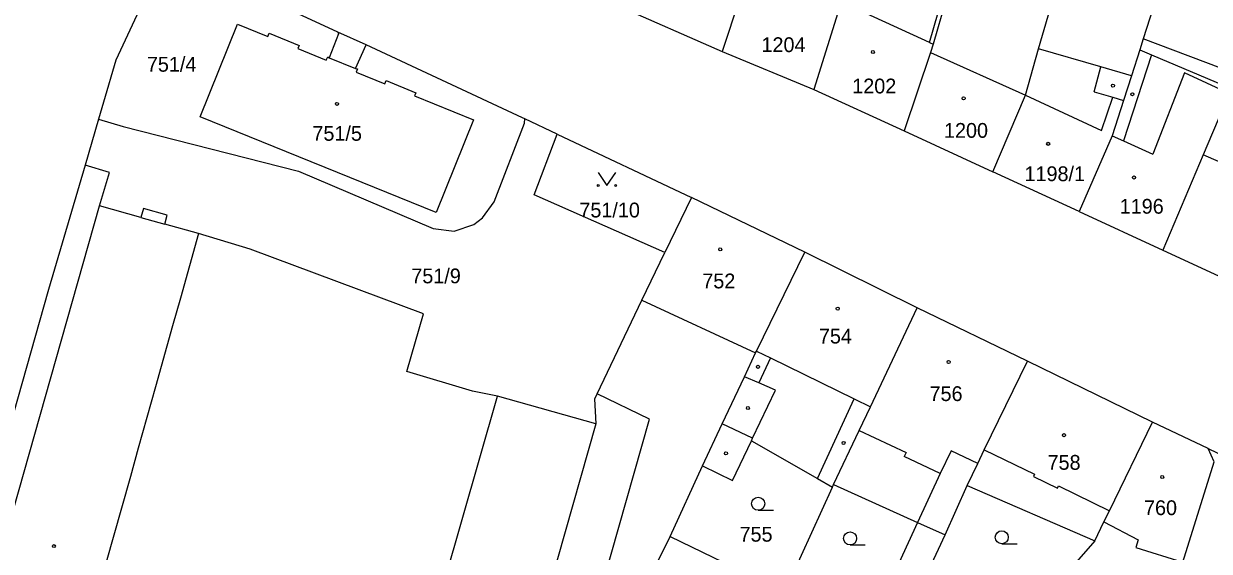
# Model space of a CAD drawing. Extents: x -733394 to -722299, y -1082822 to -1075049.
# Drawn here: x -727940.8 to -727804.6, y -1079261.8 to -1079201.2 of the extents above; entities that cross this region are included whole.
import ezdxf

# ---------------------------------------------------------------- set-up
doc = ezdxf.new("R2010")
doc.units = 0
for name, color, linetype in [('Hranice parcel', 7, 'Continuous'), ('Parcelní čísla', 7, 'Continuous'), ('Vnitřní kresba', 7, 'Continuous'), ('Značky budov', 7, 'Continuous'), ('Značky kultur', 7, 'Continuous')]:
    doc.layers.add(name, color=color, linetype=linetype)

msp = doc.modelspace()

# ---------------------------------------------------------------- linework, layer by layer
at = {"layer": 'Hranice parcel'}
for p, q in [((-727808.63, -1079191.8), (-727812.16, -1079202.88)), ((-727872.78, -1079199), (-727860.56, -1079204.35)), ((-727801.4, -1079206.97), (-727812.16, -1079202.88)), ((-727860.56, -1079204.35), (-727850.03, -1079208.73)), ((-727850.03, -1079208.73), (-727839.65, -1079213.45)), ((-727932.19, -1079212.12), (-727933.74, -1079217.4)), ((-727879.51, -1079213.85), (-727883.22, -1079212.1)), ((-727839.65, -1079213.45), (-727829.46, -1079218.17)), ((-727879.51, -1079213.85), (-727864.07, -1079221.14)), ((-727819.53, -1079222.72), (-727829.46, -1079218.17)), ((-727864.07, -1079221.14), (-727867.12, -1079227.44)), ((-727851.06, -1079227.4), (-727864.07, -1079221.14)), ((-727819.53, -1079222.72), (-727809.91, -1079227.19)), ((-727809.91, -1079227.19), (-727799.02, -1079232.23)), ((-727838.13, -1079233.79), (-727851.06, -1079227.4)), ((-727825.46, -1079239.93), (-727838.13, -1079233.79)), ((-727811.09, -1079246.94), (-727825.46, -1079239.93)), ((-727875.06, -1079247.14), (-727886.35, -1079243.97)), ((-727804.69, -1079249.96), (-727811.09, -1079246.94)), ((-727804.69, -1079249.96), (-727789, -1079257.68)), ((-727866.53, -1079260.08), (-727862.82, -1079251.98)), ((-727853.37, -1079266.43), (-727847.88, -1079254.4)), ((-727847.88, -1079254.4), (-727847.76, -1079254.13)), ((-727832.41, -1079254.24), (-727817.72, -1079260.59)), ((-727866.53, -1079260.08), (-727853.37, -1079266.43)), ((-727817.72, -1079260.59), (-727823.56, -1079267.19))]:
    msp.add_line(p, q, dxfattribs=at)
for points in [[(-727852.51, -1079179.22), (-727854.16, -1079184.27), (-727855.27, -1079188), (-727856.59, -1079192.4), (-727860.56, -1079204.35)], [(-727843.2, -1079188.64), (-727843.88, -1079190.68), (-727846.86, -1079198.67), (-727850.03, -1079208.73)], [(-727832.18, -1079189.21), (-727834.9, -1079198.59), (-727836.32, -1079203.5), (-727836.6, -1079204.46), (-727839.65, -1079213.45)], [(-727824.22, -1079204.04), (-727821.53, -1079194.84), (-727820.68, -1079191.97)], [(-727914.72, -1079197.44), (-727920, -1079196.4), (-727924.29, -1079197.56), (-727927.79, -1079200.19), (-727930.2, -1079205.36), (-727931.62, -1079210.19), (-727932.19, -1079212.12)], [(-727883.22, -1079212.1), (-727883.48, -1079211.98), (-727901.45, -1079203.58), (-727904.69, -1079202.13), (-727914.72, -1079197.44)], [(-727920.52, -1079211.87), (-727916.22, -1079201.22), (-727912.74, -1079202.63), (-727912.59, -1079202.26), (-727909.15, -1079203.65), (-727909.3, -1079204.02), (-727906.05, -1079205.34), (-727905.86, -1079204.98), (-727905.68, -1079205.09), (-727902.67, -1079206.3), (-727902.46, -1079206.36), (-727902.61, -1079206.73), (-727899.31, -1079208.07), (-727899.16, -1079207.7), (-727895.73, -1079209.09), (-727895.88, -1079209.46), (-727889.1, -1079212.21), (-727893.41, -1079222.87), (-727920.52, -1079211.87)], [(-727829.46, -1079218.17), (-727825.69, -1079209.36), (-727824.22, -1079204.04)], [(-727813.52, -1079207.15), (-727817.03, -1079206.1), (-727824.22, -1079204.04)], [(-727812.16, -1079202.88), (-727812.57, -1079204.17), (-727813.52, -1079207.15)], [(-727813.52, -1079207.15), (-727814.42, -1079209.97), (-727815.72, -1079214.05), (-727819.53, -1079222.72)], [(-727801.4, -1079206.97), (-727802.07, -1079208.62), (-727802.3, -1079209.19), (-727803.03, -1079210.92), (-727805.27, -1079216.21), (-727809.91, -1079227.19)], [(-727932.19, -1079212.12), (-727929.35, -1079212.97), (-727909.22, -1079218.11), (-727893.76, -1079224.71), (-727891.34, -1079224.98), (-727889.08, -1079224.22), (-727888.08, -1079223.45), (-727886.75, -1079221.61), (-727883.26, -1079212.57), (-727883.22, -1079212.1)], [(-727867.12, -1079227.44), (-727882.16, -1079220.81), (-727879.51, -1079213.85)], [(-727933.74, -1079217.4), (-727937.94, -1079231.7), (-727942.01, -1079246.06), (-727946.92, -1079263.36), (-727952.9, -1079284.45), (-727957.39, -1079300.29)], [(-727932.09, -1079222.07), (-727930.94, -1079218.24), (-727933.74, -1079217.4)], [(-727920.69, -1079225.28), (-727922.78, -1079232.7), (-727923.68, -1079235.89), (-727925.65, -1079242.89), (-727927.63, -1079249.95), (-727928.54, -1079253.18), (-727930.52, -1079260.21), (-727932.53, -1079267.37), (-727933.44, -1079270.6), (-727935.42, -1079277.63), (-727938.42, -1079288.29), (-727939.33, -1079291.51), (-727942.41, -1079302.46), (-727953.94, -1079299.17), (-727946.91, -1079274.37), (-727944.93, -1079267.38), (-727941.98, -1079256.97), (-727937.08, -1079239.66), (-727932.09, -1079222.07)], [(-727920.69, -1079225.28), (-727924.59, -1079224.18), (-727924.3, -1079223.15), (-727927.04, -1079222.38), (-727927.33, -1079223.41), (-727932.09, -1079222.07)], [(-727886.35, -1079243.97), (-727889.22, -1079243.39), (-727896.76, -1079241.13), (-727894.87, -1079234.5), (-727914.78, -1079227.05), (-727920.69, -1079225.28)], [(-727874.92, -1079243.71), (-727869.76, -1079232.91), (-727867.12, -1079227.44)], [(-727862.82, -1079251.98), (-727860.55, -1079247.15), (-727857.99, -1079241.72), (-727856.7, -1079238.98), (-727856.6, -1079238.77), (-727851.06, -1079227.4)], [(-727847.76, -1079254.13), (-727844.79, -1079247.9), (-727843.51, -1079245.17), (-727838.13, -1079233.79)], [(-727832.41, -1079254.24), (-727831.18, -1079251.68), (-727830.43, -1079250.13), (-727825.46, -1079239.93)], [(-727875.06, -1079247.14), (-727899.89, -1079334.57), (-727911.3, -1079331.32), (-727898.45, -1079286.22), (-727886.35, -1079243.97)], [(-727880.25, -1079286.67), (-727868.91, -1079246.6), (-727874.92, -1079243.71)], [(-727874.92, -1079243.71), (-727875.2, -1079244.26), (-727875.06, -1079247.14)], [(-727817.72, -1079260.59), (-727816.68, -1079258.41), (-727816.05, -1079257.12), (-727811.09, -1079246.94)], [(-727862.82, -1079251.98), (-727859.35, -1079253.66), (-727857.19, -1079249.1), (-727849.6, -1079253.42), (-727847.88, -1079254.4)], [(-727810.23, -1079271.36), (-727807.63, -1079263.04), (-727804.03, -1079251.5), (-727804.69, -1079249.96)], [(-727847.76, -1079254.13), (-727838.1, -1079258.46), (-727843.46, -1079270.15)], [(-727839.56, -1079269.86), (-727834.94, -1079259.88), (-727832.41, -1079254.24)], [(-727871.93, -1079271.09), (-727870.9, -1079268.9), (-727866.53, -1079260.08)]]:
    msp.add_lwpolyline(points, dxfattribs=at)
at = {"layer": 'Vnitřní kresba'}
for p, q in [((-727836.73, -1079203.31), (-727832.61, -1079189.07)), ((-727836.73, -1079203.31), (-727844, -1079199.98)), ((-727904.63, -1079202.32), (-727905.68, -1079205.09)), ((-727904.69, -1079202.13), (-727904.63, -1079202.32)), ((-727902.67, -1079206.3), (-727901.45, -1079203.58)), ((-727836.73, -1079203.31), (-727836.32, -1079203.5)), ((-727836.6, -1079204.46), (-727825.69, -1079209.36)), ((-727811.22, -1079204.74), (-727814.45, -1079214.61)), ((-727812.57, -1079204.17), (-727811.22, -1079204.74)), ((-727811.22, -1079204.74), (-727802.07, -1079208.62)), ((-727817.82, -1079208.98), (-727817.03, -1079206.1)), ((-727807.44, -1079206.79), (-727811.05, -1079216.14)), ((-727802.3, -1079209.19), (-727807.44, -1079206.79)), ((-727825.69, -1079209.36), (-727816.98, -1079213.42)), ((-727817.82, -1079208.98), (-727815.68, -1079209.6)), ((-727816.98, -1079213.42), (-727815.68, -1079209.6)), ((-727815.68, -1079209.6), (-727814.42, -1079209.97)), ((-727815.72, -1079214.05), (-727814.45, -1079214.61)), ((-727814.45, -1079214.61), (-727811.05, -1079216.14)), ((-727802.57, -1079217.41), (-727805.27, -1079216.21)), ((-727927.33, -1079223.41), (-727924.59, -1079224.18)), ((-727869.76, -1079232.91), (-727856.7, -1079238.98)), ((-727856.6, -1079238.77), (-727854.98, -1079239.56)), ((-727854.98, -1079239.56), (-727856.32, -1079242.44)), ((-727854.98, -1079239.56), (-727845.37, -1079244.26)), ((-727856.32, -1079242.44), (-727857.99, -1079241.72)), ((-727857.05, -1079248.8), (-727854.43, -1079243.26)), ((-727854.43, -1079243.26), (-727856.32, -1079242.44)), ((-727849.6, -1079253.42), (-727845.37, -1079244.26)), ((-727845.37, -1079244.26), (-727843.51, -1079245.17)), ((-727857.05, -1079248.8), (-727860.55, -1079247.15)), ((-727857.19, -1079249.1), (-727857.05, -1079248.8)), ((-727844.79, -1079247.9), (-727839.39, -1079250.43)), ((-727834.24, -1079250.23), (-727835.51, -1079252.84)), ((-727831.18, -1079251.68), (-727834.24, -1079250.23)), ((-727830.43, -1079250.13), (-727824.65, -1079252.94)), ((-727839.39, -1079250.43), (-727839.62, -1079250.91)), ((-727835.51, -1079252.84), (-727839.62, -1079250.91)), ((-727835.51, -1079252.84), (-727838.1, -1079258.46)), ((-727824.65, -1079252.94), (-727824.78, -1079253.21)), ((-727824.78, -1079253.21), (-727822.02, -1079254.55)), ((-727822.02, -1079254.55), (-727821.89, -1079254.28)), ((-727821.89, -1079254.28), (-727816.05, -1079257.12)), ((-727838.1, -1079258.46), (-727834.94, -1079259.88)), ((-727816.68, -1079258.41), (-727812.75, -1079260.46)), ((-727812.75, -1079260.46), (-727813.02, -1079261.36)), ((-727813.02, -1079261.36), (-727807.63, -1079263.04))]:
    msp.add_line(p, q, dxfattribs=at)
at = {"layer": 'Značky budov'}
for centre in [(-727843.23, -1079204.41), (-727815.65, -1079208.27), (-727813.42, -1079209.26), (-727904.8, -1079210.37), (-727832.8, -1079209.74), (-727823.09, -1079214.96), (-727813.23, -1079218.83), (-727860.77, -1079227.09), (-727847.27, -1079233.9), (-727856.42, -1079240.59), (-727834.53, -1079240.03), (-727857.59, -1079245.32), (-727821.27, -1079248.44), (-727860.11, -1079250.53), (-727846.6, -1079249.34), (-727809.99, -1079253.25), (-727937.32, -1079261.19)]:
    msp.add_circle(centre, 0.175, dxfattribs=at)
at = {"layer": 'Značky kultur'}
for p, q in [((-727856.41, -1079257.07), (-727854.66, -1079257.07)), ((-727845.85, -1079261.06), (-727844.1, -1079261.06)), ((-727828.42, -1079260.93), (-727826.67, -1079260.93))]:
    msp.add_line(p, q, dxfattribs=at)
msp.add_lwpolyline([(-727874.78, -1079218.25), (-727873.78, -1079219.75), (-727872.78, -1079218.25)], dxfattribs=at)
for centre, radius in [((-727874.78, -1079219.75), 0.1), ((-727872.78, -1079219.75), 0.1), ((-727856.41, -1079256.32), 0.75), ((-727845.85, -1079260.31), 0.75), ((-727828.42, -1079260.18), 0.75)]:
    msp.add_circle(centre, radius, dxfattribs=at)

# ---------------------------------------------------------------- texts
at = {"layer": 'Parcelní čísla'}
for s, p in [('1204', (-727856.03, -1079204.42)), ('751/4', (-727926.64, -1079206.67)), ('1202', (-727845.6, -1079209.17)), ('751/5', (-727907.62, -1079214.61)), ('1200', (-727835.06, -1079214.27)), ('1198/1', (-727825.81, -1079219.25)), ('751/10', (-727876.95, -1079223.42)), ('1196', (-727814.87, -1079222.99)), ('751/9', (-727896.26, -1079230.99)), ('752', (-727862.83, -1079231.57)), ('754', (-727849.43, -1079237.91)), ('756', (-727836.72, -1079244.52)), ('758', (-727823.16, -1079252.42)), ('760', (-727812.08, -1079257.63)), ('755', (-727858.55, -1079260.68))]:
    msp.add_text(s, height=1.7, dxfattribs=at).set_placement(p)

doc.saveas('drawing.dxf')
